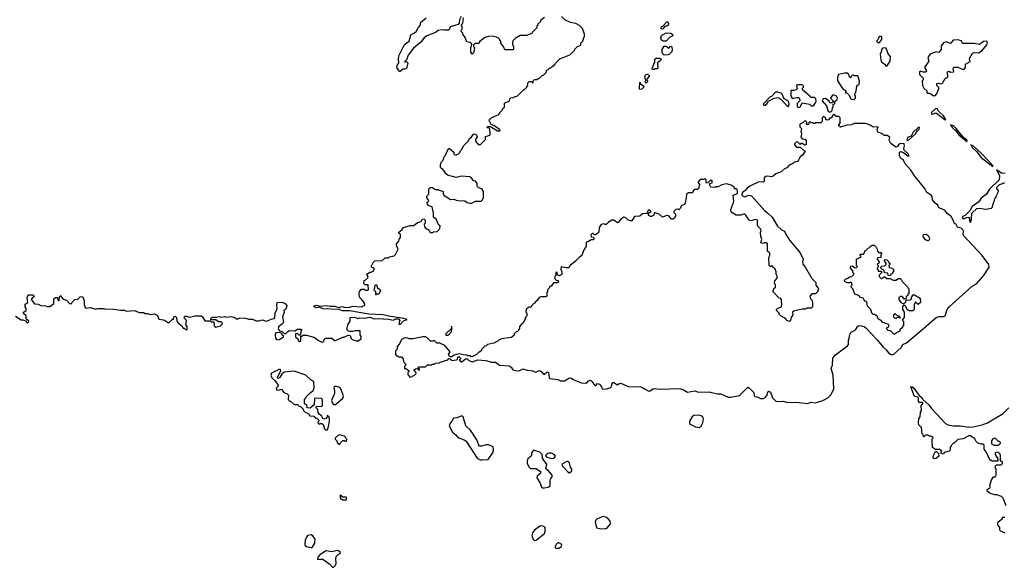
# Model space of a CAD drawing. Extents: x 2386423 to 2568864, y 578392 to 761999.
# Tile 439 of 454: x 2524219 to 2535151, y 704512 to 710595. Entities that reach past the tile are written whole.
import ezdxf

# ---------------------------------------------------------------- set-up
doc = ezdxf.new("R2010")
doc.units = 0

msp = doc.modelspace()

# ---------------------------------------------------------------- linework, layer by layer
at = {"layer": '0CON05XD'}
for points in [[(2529119, 710631), (2529102, 710595), (2529100, 710555), (2529088, 710542), (2529000, 710515), (2528985, 710480), (2528935, 710478), (2528915, 710482), (2528865, 710473), (2528835, 710451), (2528740, 710415), (2528711, 710395), (2528673, 710347), (2528593, 710277), (2528531, 710199), (2528515, 710150), (2528490, 710125), (2528495, 710122), (2528500, 710130), (2528517, 710127), (2528529, 710115), (2528515, 710053), (2528496, 710044), (2528475, 710047), (2528445, 710020), (2528435, 710020), (2528408, 710065), (2528410, 710085), (2528430, 710115), (2528424, 710155), (2528428, 710192), (2528490, 710320), (2528544, 710355), (2528560, 710425), (2528602, 710448), (2528620, 710465), (2528644, 710506), (2528670, 710535), (2528670, 710565), (2528733, 710617)], [(2528915, 708690), (2528920, 708685), (2528920, 708655), (2528931, 708641), (2528977, 708617), (2528998, 708598), (2529045, 708600), (2529053, 708593), (2529085, 708587), (2529163, 708583), (2529186, 708566), (2529215, 708557), (2529235, 708558), (2529281, 708579), (2529342, 708578), (2529355, 708590), (2529370, 708615), (2529368, 708685), (2529350, 708715), (2529315, 708728), (2529300, 708745), (2529298, 708775), (2529285, 708798), (2529257, 708807), (2529236, 708836), (2529215, 708850), (2529123, 708857), (2529065, 708842), (2528968, 708868), (2528940, 708895), (2528940, 708905), (2528915, 708940), (2528905, 708940), (2528892, 708952), (2528890, 708985), (2528903, 709017), (2528920, 709035), (2528932, 709075), (2528945, 709090), (2528980, 709165), (2528990, 709165), (2529040, 709125), (2529040, 709105), (2529052, 709092), (2529065, 709090), (2529072, 709098), (2529088, 709102), (2529110, 709125), (2529110, 709135), (2529127, 709153), (2529147, 709193), (2529200, 709245), (2529215, 709280), (2529235, 709290), (2529245, 709310), (2529263, 709327), (2529285, 709320), (2529292, 709312), (2529298, 709295), (2529280, 709265), (2529280, 709245), (2529315, 709200), (2529322, 709208), (2529335, 709210), (2529390, 709265), (2529392, 709298), (2529417, 709303), (2529437, 709313), (2529442, 709325), (2529440, 709385), (2529410, 709395), (2529412, 709408), (2529445, 709410), (2529525, 709361), (2529549, 709361), (2529552, 709365), (2529545, 709376), (2529485, 709418), (2529455, 709430), (2529430, 709475), (2529435, 709490), (2529448, 709492), (2529462, 709508), (2529538, 709542), (2529550, 709555), (2529550, 709565), (2529578, 709592), (2529582, 709608), (2529600, 709625), (2529602, 709668), (2529658, 709692), (2529660, 709715), (2529672, 709728), (2529705, 709730), (2529712, 709738), (2529745, 709750), (2529815, 709820), (2529825, 709820), (2529850, 709845), (2529850, 709855), (2529860, 709865), (2529860, 709895), (2529875, 709910), (2529905, 709910), (2529912, 709892), (2529918, 709892), (2529922, 709918), (2529935, 709930), (2529965, 709930), (2529975, 709940), (2529985, 709940), (2530025, 709980), (2530035, 709980), (2530060, 710005), (2530070, 710035), (2530085, 710040), (2530105, 710060), (2530115, 710060), (2530135, 710080), (2530145, 710080), (2530165, 710100), (2530170, 710115), (2530215, 710160), (2530327, 710203), (2530378, 710252), (2530382, 710268), (2530412, 710298), (2530448, 710312), (2530450, 710335), (2530470, 710355), (2530470, 710365), (2530480, 710375), (2530480, 710395), (2530490, 710405), (2530490, 710435), (2530467, 710497), (2530435, 710532), (2530395, 710552), (2530334, 710564), (2530270, 710595), (2530235, 710632)], [(2530045, 710620), (2530000, 710585), (2530000, 710575), (2529970, 710545), (2529970, 710535), (2529960, 710525), (2529960, 710505), (2529912, 710458), (2529905, 710440), (2529845, 710420), (2529775, 710420), (2529720, 710385), (2529695, 710360), (2529690, 710345), (2529690, 710315), (2529700, 710305), (2529700, 710265), (2529695, 710260), (2529605, 710260), (2529595, 710290), (2529560, 710335), (2529560, 710355), (2529550, 710365), (2529550, 710375), (2529530, 710395), (2529512, 710402), (2529465, 710412), (2529425, 710410), (2529385, 710397), (2529325, 710350), (2529315, 710330), (2529281, 710329), (2529258, 710315), (2529258, 710298), (2529268, 710285), (2529262, 710235), (2529255, 710220), (2529243, 710213), (2529228, 710235), (2529228, 710285), (2529240, 710315), (2529238, 710325), (2529215, 710342), (2529185, 710348), (2529166, 710396), (2529140, 710435), (2529140, 710445), (2529120, 710465), (2529120, 710475), (2529130, 710485), (2529130, 710515), (2529120, 710525), (2529140, 710555), (2529148, 710615)], [(2531355, 710490), (2531340, 710495), (2531345, 710520), (2531358, 710522), (2531405, 710570), (2531415, 710570), (2531422, 710552), (2531420, 710535), (2531405, 710522), (2531382, 710518), (2531355, 710490)], [(2531365, 710357), (2531345, 710367), (2531337, 710395), (2531345, 710420), (2531395, 710450), (2531447, 710447), (2531465, 710430), (2531470, 710415), (2531434, 710396), (2531395, 710358), (2531365, 710357)], [(2533765, 710340), (2533790, 710375), (2533790, 710405), (2533785, 710410), (2533762, 710408), (2533748, 710372), (2533730, 710355), (2533745, 710340), (2533765, 710340)], [(2534365, 709748), (2534385, 709753), (2534402, 709775), (2534422, 709825), (2534422, 709842), (2534403, 709863), (2534400, 709885), (2534425, 709890), (2534445, 709882), (2534465, 709890), (2534495, 709942), (2534525, 709960), (2534520, 710015), (2534535, 710022), (2534555, 710012), (2534590, 710015), (2534582, 710055), (2534595, 710068), (2534635, 710068), (2534695, 710043), (2534705, 710047), (2534718, 710065), (2534721, 710099), (2534771, 710129), (2534766, 710165), (2534797, 710223), (2534815, 710232), (2534865, 710226), (2534905, 710253), (2534956, 710315), (2534964, 710335), (2534957, 710355), (2534918, 710352), (2534875, 710320), (2534815, 710332), (2534685, 710330), (2534675, 710360), (2534635, 710372), (2534583, 710367), (2534555, 710330), (2534505, 710350), (2534474, 710336), (2534450, 710305), (2534450, 710265), (2534425, 710230), (2534395, 710238), (2534335, 710217), (2534325, 710208), (2534302, 710175), (2534312, 710135), (2534267, 710073), (2534267, 710055), (2534282, 710035), (2534285, 710020), (2534275, 710012), (2534255, 710012), (2534218, 710022), (2534210, 710015), (2534210, 709985), (2534250, 709945), (2534250, 709925), (2534240, 709915), (2534242, 709865), (2534258, 709835), (2534290, 709805), (2534290, 709785), (2534295, 709780), (2534325, 709780), (2534365, 709748)], [(2531375, 710200), (2531360, 710215), (2531352, 710235), (2531353, 710265), (2531375, 710300), (2531395, 710300), (2531425, 710280), (2531445, 710300), (2531460, 710295), (2531462, 710255), (2531456, 710235), (2531435, 710213), (2531415, 710203), (2531375, 710200)], [(2533845, 710080), (2533882, 710135), (2533888, 710185), (2533862, 710215), (2533838, 710278), (2533805, 710282), (2533788, 710265), (2533787, 710243), (2533772, 710215), (2533781, 710141), (2533787, 710127), (2533828, 710098), (2533832, 710082), (2533845, 710080)], [(2531265, 710040), (2531245, 710040), (2531242, 710055), (2531272, 710125), (2531270, 710155), (2531285, 710168), (2531327, 710167), (2531340, 710155), (2531335, 710142), (2531302, 710115), (2531305, 710060), (2531295, 710048), (2531275, 710048), (2531265, 710040)], [(2533485, 709710), (2533500, 709725), (2533500, 709745), (2533490, 709755), (2533490, 709765), (2533507, 709803), (2533513, 709857), (2533522, 709868), (2533540, 709875), (2533542, 709915), (2533525, 709970), (2533485, 709970), (2533475, 709980), (2533465, 709980), (2533450, 709965), (2533450, 709955), (2533435, 709950), (2533430, 709975), (2533412, 710002), (2533375, 710000), (2533310, 709985), (2533298, 709955), (2533300, 709915), (2533355, 709832), (2533387, 709807), (2533390, 709795), (2533382, 709782), (2533405, 709780), (2533425, 709760), (2533452, 709712), (2533485, 709710)], [(2531105, 709820), (2531100, 709825), (2531105, 709900), (2531112, 709882), (2531147, 709857), (2531145, 709840), (2531125, 709822), (2531105, 709820)], [(2531175, 709890), (2531160, 709905), (2531170, 709915), (2531160, 709965), (2531170, 709985), (2531185, 709988), (2531210, 709975), (2531180, 709925), (2531190, 709915), (2531190, 709905), (2531175, 709890)], [(2532755, 709632), (2532762, 709655), (2532755, 709690), (2532708, 709715), (2532680, 709775), (2532635, 709790), (2532612, 709788), (2532565, 709740), (2532552, 709738), (2532473, 709655), (2532480, 709645), (2532495, 709647), (2532515, 709662), (2532532, 709688), (2532596, 709724), (2532635, 709731), (2532671, 709711), (2532735, 709642), (2532755, 709632)], [(2532875, 709620), (2532888, 709632), (2532905, 709670), (2532987, 709657), (2533008, 709638), (2533032, 709638), (2533055, 709670), (2533062, 709695), (2533060, 709715), (2533045, 709730), (2533005, 709730), (2532982, 709762), (2532965, 709768), (2532910, 709815), (2532910, 709835), (2532920, 709845), (2532920, 709855), (2532905, 709870), (2532855, 709872), (2532844, 709866), (2532850, 709825), (2532840, 709815), (2532815, 709808), (2532785, 709810), (2532780, 709805), (2532780, 709755), (2532795, 709720), (2532845, 709732), (2532865, 709730), (2532875, 709720), (2532880, 709695), (2532850, 709665), (2532852, 709632), (2532862, 709622), (2532875, 709620)], [(2533225, 709570), (2533240, 709585), (2533243, 709617), (2533250, 709625), (2533250, 709655), (2533268, 709662), (2533270, 709685), (2533295, 709710), (2533300, 709725), (2533288, 709745), (2533255, 709760), (2533242, 709758), (2533222, 709725), (2533250, 709695), (2533250, 709685), (2533238, 709672), (2533212, 709672), (2533208, 709688), (2533165, 709720), (2533140, 709715), (2533130, 709695), (2533178, 709638), (2533195, 709580), (2533205, 709570), (2533225, 709570)], [(2534495, 709482), (2534500, 709485), (2534475, 709526), (2534420, 709580), (2534407, 709607), (2534385, 709603), (2534344, 709565), (2534340, 709555), (2534347, 709547), (2534365, 709549), (2534385, 709560), (2534398, 709558), (2534495, 709482)], [(2532965, 706332), (2533005, 706347), (2533055, 706340), (2533136, 706364), (2533192, 706395), (2533230, 706430), (2533257, 706495), (2533252, 706645), (2533230, 706725), (2533242, 706758), (2533248, 706835), (2533277, 706873), (2533409, 706971), (2533420, 706985), (2533420, 707035), (2533430, 707045), (2533432, 707085), (2533452, 707125), (2533499, 707151), (2533525, 707190), (2533545, 707198), (2533565, 707196), (2533595, 707186), (2533615, 707171), (2533739, 707039), (2533805, 706957), (2533839, 706929), (2533864, 706894), (2533885, 706878), (2533903, 706873), (2533925, 706881), (2533965, 706915), (2534005, 706955), (2534024, 706986), (2534065, 707006), (2534226, 707144), (2534395, 707286), (2534425, 707298), (2534475, 707297), (2534493, 707307), (2534515, 707374), (2534539, 707405), (2534794, 707635), (2534841, 707659), (2534919, 707751), (2534983, 707845), (2534980, 707875), (2534905, 707974), (2534699, 708199), (2534693, 708215), (2534698, 708245), (2534690, 708260), (2534670, 708280), (2534631, 708291), (2534618, 708318), (2534595, 708335), (2534589, 708351), (2534564, 708404), (2534515, 708442), (2534489, 708479), (2534425, 708506), (2534413, 708533), (2534384, 708555), (2534355, 708592), (2534348, 708628), (2534338, 708645), (2534289, 708675), (2534268, 708718), (2534155, 708860), (2534118, 708918), (2534049, 708995), (2534032, 709035), (2533997, 709057), (2533986, 709085), (2533986, 709104), (2533988, 709122), (2533998, 709132), (2534031, 709121), (2534085, 709078), (2534096, 709084), (2534085, 709103), (2534039, 709145), (2534036, 709165), (2534044, 709195), (2534038, 709215), (2534025, 709220), (2533992, 709215), (2533976, 709205), (2533964, 709186), (2533945, 709180), (2533889, 709219), (2533872, 709255), (2533878, 709285), (2533855, 709308), (2533818, 709308), (2533797, 709327), (2533748, 709345), (2533738, 709375), (2533750, 709405), (2533695, 709402), (2533662, 709422), (2533608, 709442), (2533485, 709440), (2533455, 709426), (2533403, 709423), (2533331, 709401), (2533312, 709415), (2533313, 709427), (2533328, 709445), (2533330, 709505), (2533315, 709520), (2533285, 709520), (2533265, 709540), (2533252, 709538), (2533240, 709525), (2533238, 709512), (2533225, 709500), (2533215, 709500), (2533197, 709483), (2533185, 709480), (2533170, 709485), (2533168, 709498), (2533142, 709518), (2533130, 709505), (2533130, 709465), (2533115, 709450), (2533055, 709450), (2533048, 709442), (2533035, 709440), (2533028, 709448), (2533005, 709450), (2532995, 709460), (2532982, 709448), (2532975, 709430), (2532955, 709430), (2532950, 709435), (2532960, 709445), (2532958, 709458), (2532945, 709470), (2532933, 709467), (2532918, 709452), (2532880, 709435), (2532880, 709405), (2532900, 709385), (2532897, 709363), (2532890, 709355), (2532900, 709325), (2532890, 709295), (2532905, 709270), (2532937, 709267), (2532950, 709255), (2532950, 709205), (2532935, 709200), (2532905, 709218), (2532892, 709218), (2532885, 709210), (2532855, 709238), (2532840, 709235), (2532822, 709215), (2532823, 709203), (2532845, 709180), (2532885, 709180), (2532925, 709140), (2532940, 709135), (2532911, 709089), (2532885, 709072), (2532867, 709033), (2532855, 709020), (2532825, 709014), (2532791, 708989), (2532762, 708978), (2532735, 708949), (2532705, 708936), (2532675, 708906), (2532615, 708884), (2532583, 708857), (2532565, 708850), (2532525, 708858), (2532495, 708852), (2532483, 708837), (2532483, 708797), (2532475, 708789), (2532425, 708795), (2532324, 708746), (2532296, 708725), (2532274, 708696), (2532244, 708676), (2532232, 708645), (2532265, 708626), (2532315, 708646), (2532345, 708637), (2532492, 708472), (2532527, 708447), (2532572, 708402), (2532633, 708303), (2532675, 708264), (2532712, 708245), (2532727, 708205), (2532764, 708145), (2532886, 708005), (2532917, 707935), (2532917, 707923), (2532910, 707915), (2532915, 707880), (2532944, 707844), (2533015, 707720), (2533060, 707675), (2533060, 707645), (2533086, 707606), (2533077, 707573), (2533055, 707550), (2533015, 707550), (2532990, 707525), (2533000, 707495), (2533017, 707477), (2533022, 707445), (2533020, 707405), (2533005, 707390), (2532955, 707390), (2532945, 707380), (2532905, 707380), (2532813, 707357), (2532800, 707345), (2532802, 707318), (2532783, 707287), (2532778, 707252), (2532765, 707242), (2532745, 707250), (2532718, 707278), (2532672, 707302), (2532652, 707322), (2532650, 707335), (2532620, 707365), (2532620, 707375), (2532635, 707390), (2532668, 707402), (2532680, 707415), (2532678, 707488), (2532668, 707498), (2532652, 707502), (2532580, 707575), (2532590, 707585), (2532592, 707608), (2532610, 707625), (2532610, 707655), (2532600, 707665), (2532602, 707695), (2532630, 707725), (2532630, 707745), (2532618, 707768), (2532618, 707795), (2532608, 707825), (2532580, 707845), (2532575, 707860), (2532565, 707860), (2532555, 707850), (2532540, 707865), (2532538, 707955), (2532548, 707975), (2532547, 708003), (2532522, 708025), (2532520, 708105), (2532505, 708118), (2532483, 708117), (2532465, 708108), (2532448, 708118), (2532458, 708155), (2532448, 708185), (2532442, 708235), (2532450, 708255), (2532445, 708270), (2532412, 708305), (2532410, 708365), (2532405, 708372), (2532387, 708377), (2532335, 708360), (2532317, 708367), (2532282, 708425), (2532265, 708438), (2532225, 708422), (2532175, 708422), (2532117, 708455), (2532113, 708485), (2532148, 708575), (2532140, 708645), (2532187, 708663), (2532190, 708695), (2532185, 708710), (2532175, 708720), (2532162, 708712), (2532150, 708725), (2532150, 708735), (2532117, 708757), (2532065, 708772), (2532015, 708762), (2531975, 708740), (2531945, 708740), (2531935, 708730), (2531893, 708733), (2531880, 708755), (2531880, 708775), (2531908, 708782), (2531908, 708808), (2531885, 708810), (2531858, 708782), (2531845, 708780), (2531840, 708785), (2531840, 708815), (2531825, 708830), (2531815, 708820), (2531775, 708820), (2531750, 708795), (2531750, 708785), (2531770, 708755), (2531760, 708745), (2531760, 708725), (2531745, 708710), (2531715, 708710), (2531705, 708700), (2531685, 708670), (2531645, 708670), (2531623, 708657), (2531620, 708615), (2531603, 708547), (2531562, 708528), (2531557, 708503), (2531537, 708483), (2531525, 708490), (2531505, 708488), (2531480, 708465), (2531482, 708452), (2531500, 708435), (2531500, 708415), (2531489, 708391), (2531472, 708378), (2531455, 708380), (2531427, 708417), (2531405, 708418), (2531355, 708402), (2531320, 708435), (2531275, 708450), (2531262, 708448), (2531260, 708425), (2531250, 708415), (2531235, 708408), (2531218, 708408), (2531200, 708425), (2531200, 708445), (2531230, 708465), (2531215, 708480), (2531195, 708480), (2531190, 708455), (2531177, 708443), (2531135, 708438), (2531105, 708412), (2531045, 708410), (2531015, 708360), (2530995, 708360), (2530972, 708372), (2530950, 708395), (2530925, 708400), (2530892, 708378), (2530865, 708342), (2530855, 708340), (2530815, 708368), (2530795, 708368), (2530765, 708350), (2530755, 708350), (2530750, 708335), (2530732, 708318), (2530718, 708318), (2530705, 708328), (2530675, 708318), (2530653, 708287), (2530650, 708235), (2530638, 708222), (2530605, 708202), (2530585, 708220), (2530575, 708220), (2530560, 708205), (2530562, 708182), (2530585, 708180), (2530600, 708165), (2530585, 708150), (2530565, 708150), (2530535, 708130), (2530510, 708125), (2530510, 708075), (2530490, 708055), (2530490, 708045), (2530478, 708032), (2530460, 707975), (2530430, 707955), (2530389, 707911), (2530330, 707865), (2530315, 707840), (2530285, 707838), (2530232, 707848), (2530228, 707825), (2530240, 707795), (2530240, 707765), (2530235, 707760), (2530205, 707750), (2530190, 707765), (2530188, 707788), (2530175, 707790), (2530170, 707785), (2530170, 707755), (2530160, 707745), (2530160, 707715), (2530175, 707700), (2530198, 707698), (2530202, 707678), (2530185, 707670), (2530145, 707670), (2530126, 707644), (2530100, 707625), (2530097, 707613), (2530080, 707595), (2530080, 707575), (2530070, 707565), (2530070, 707525), (2530055, 707518)], [(2534085, 709252), (2534165, 709328), (2534187, 709363), (2534205, 709380), (2534208, 709398), (2534195, 709398), (2534137, 709345), (2534118, 709302), (2534075, 709286), (2534068, 709258), (2534085, 709252)], [(2534735, 709242), (2534740, 709245), (2534735, 709256), (2534698, 709288), (2534618, 709385), (2534585, 709416), (2534555, 709428), (2534574, 709395), (2534611, 709361), (2534646, 709315), (2534735, 709242)], [(2535025, 708963), (2535022, 708975), (2534897, 709107), (2534813, 709185), (2534780, 709205), (2534795, 709174), (2534846, 709126), (2534895, 709065), (2535025, 708963)], [(2535160, 708890), (2535125, 708888), (2535063, 708927), (2535098, 708865), (2535092, 708815), (2534987, 708713), (2534952, 708658), (2534895, 708614), (2534868, 708572), (2534795, 708518), (2534767, 708473), (2534729, 708431), (2534715, 708420), (2534685, 708410), (2534685, 708390), (2534695, 708383), (2534745, 708400), (2534756, 708396), (2534763, 708385), (2534764, 708355), (2534775, 708343)], [(2524172, 707302), (2524235, 707260), (2524255, 707260), (2524288, 707248), (2524295, 707230), (2524315, 707230), (2524320, 707245), (2524292, 707272), (2524290, 707305), (2524262, 707332), (2524260, 707345), (2524278, 707352), (2524290, 707365), (2524290, 707385), (2524280, 707405), (2524280, 707435), (2524310, 707455), (2524302, 707505), (2524315, 707540), (2524365, 707538), (2524380, 707525), (2524378, 707512), (2524362, 707508), (2524348, 707485), (2524385, 707440), (2524425, 707433), (2524455, 707420), (2524505, 707418), (2524525, 707410), (2524555, 707410), (2524598, 707442), (2524600, 707495), (2524615, 707510), (2524638, 707508), (2524642, 707482), (2524658, 707472), (2524660, 707515), (2524675, 707530), (2524682, 707512), (2524702, 707492), (2524738, 707478), (2524775, 707440), (2524798, 707442), (2524802, 707458), (2524832, 707488), (2524865, 707490), (2524890, 707515), (2524915, 707520), (2524936, 707475), (2524935, 707430), (2524944, 707404), (2524955, 707392), (2525005, 707398), (2525065, 707381), (2525085, 707388), (2525155, 707388), (2525165, 707382), (2525265, 707380), (2525337, 707367), (2525383, 707367), (2525405, 707358), (2525494, 707364), (2525545, 707342), (2525595, 707342), (2525613, 707333), (2525635, 707332), (2525675, 707320), (2525716, 707326), (2525748, 707308), (2525765, 707270), (2525815, 707260), (2525847, 707247), (2525865, 707232), (2525877, 707233), (2525915, 707270), (2525925, 707270), (2525930, 707295), (2525945, 707300), (2525960, 707285), (2525963, 707253), (2525972, 707235), (2526020, 707195), (2526035, 707170), (2526045, 707170), (2526060, 707155), (2526075, 707150), (2526080, 707155), (2526080, 707185), (2526062, 707205), (2526072, 707252), (2526042, 707285), (2526055, 707302), (2526075, 707303), (2526105, 707292), (2526165, 707306), (2526234, 707304), (2526247, 707295), (2526275, 707250), (2526335, 707250), (2526345, 707240), (2526368, 707238), (2526380, 707225), (2526380, 707195), (2526395, 707180), (2526447, 707193), (2526468, 707212), (2526470, 707225), (2526455, 707240), (2526425, 707240), (2526395, 707260), (2526342, 707262), (2526340, 707275), (2526355, 707290), (2526405, 707290), (2526435, 707297), (2526465, 707292), (2526495, 707299), (2526515, 707292), (2526565, 707297), (2526602, 707292), (2526635, 707270), (2526665, 707282), (2526725, 707281), (2526765, 707268), (2526805, 707268), (2526845, 707248), (2526875, 707248), (2526915, 707260), (2526945, 707248), (2526963, 707247), (2527011, 707269), (2527044, 707276), (2527053, 707285), (2527054, 707335), (2527076, 707384), (2527073, 707427), (2527078, 707452), (2527135, 707457), (2527170, 707440), (2527184, 707415), (2527175, 707380), (2527152, 707365), (2527157, 707345), (2527137, 707293), (2527149, 707235), (2527140, 707220), (2527096, 707185), (2527089, 707165), (2527094, 707154), (2527105, 707140), (2527135, 707130), (2527155, 707110), (2527175, 707110), (2527195, 707132), (2527215, 707142), (2527275, 707140), (2527304, 707156), (2527348, 707158), (2527350, 707145), (2527340, 707135), (2527338, 707092), (2527322, 707092), (2527305, 707110), (2527280, 707105), (2527282, 707072), (2527308, 707048), (2527312, 707032), (2527325, 707020), (2527340, 707025), (2527342, 707078), (2527355, 707080), (2527365, 707090), (2527405, 707092), (2527485, 707068), (2527505, 707058), (2527535, 707030), (2527575, 707012), (2527595, 707020), (2527598, 707042), (2527613, 707057), (2527685, 707058), (2527713, 707033), (2527725, 707032), (2527805, 707068), (2527822, 707068), (2527865, 707092), (2527890, 707085), (2527900, 707055), (2527912, 707042), (2527955, 707028), (2527982, 707028), (2528010, 707055), (2528010, 707075), (2528000, 707095), (2527998, 707138), (2527945, 707140), (2527915, 707130), (2527885, 707130), (2527870, 707135), (2527853, 707155), (2527862, 707205), (2527890, 707245), (2527890, 707285), (2527935, 707289), (2527975, 707277), (2527995, 707284), (2528045, 707280), (2528105, 707290), (2528153, 707273), (2528205, 707277), (2528258, 707272), (2528315, 707269), (2528365, 707256), (2528395, 707271), (2528425, 707271), (2528439, 707255), (2528428, 707215), (2528435, 707210), (2528447, 707213), (2528482, 707248), (2528520, 707265), (2528465, 707281), (2528335, 707296), (2528255, 707316), (2528095, 707324), (2527881, 707361), (2527802, 707362), (2527765, 707375), (2527585, 707383), (2527545, 707400), (2527511, 707395), (2527487, 707405), (2527487, 707415), (2527515, 707423), (2527555, 707413), (2527625, 707420), (2527665, 707411), (2527715, 707412), (2527765, 707398), (2527795, 707410), (2527835, 707398), (2527885, 707402), (2527915, 707412), (2528015, 707407), (2528050, 707425), (2528047, 707445), (2528018, 707488), (2527993, 707513), (2527988, 707555), (2527990, 707575), (2528015, 707600), (2528045, 707600), (2528055, 707590), (2528085, 707590), (2528090, 707595), (2528088, 707648), (2528055, 707650), (2528040, 707665), (2528042, 707698), (2528055, 707700), (2528088, 707732), (2528080, 707755), (2528070, 707765), (2528105, 707790), (2528125, 707790), (2528132, 707798), (2528148, 707802), (2528150, 707815), (2528160, 707825), (2528148, 707838), (2528132, 707842), (2528122, 707855), (2528142, 707898), (2528162, 707918), (2528245, 707920), (2528275, 707950), (2528315, 707950), (2528325, 707960), (2528375, 707970), (2528390, 707985), (2528420, 708045), (2528402, 708085), (2528402, 708105), (2528430, 708135), (2528433, 708157), (2528448, 708175), (2528447, 708207), (2528430, 708225), (2528430, 708235), (2528466, 708264), (2528482, 708285), (2528555, 708310), (2528595, 708310), (2528635, 708342), (2528678, 708352), (2528688, 708375), (2528705, 708382), (2528715, 708380), (2528722, 708365), (2528720, 708335), (2528710, 708325), (2528713, 708293), (2528730, 708275), (2528753, 708263), (2528770, 708245), (2528775, 708230), (2528805, 708230), (2528813, 708237), (2528855, 708242), (2528885, 708270), (2528888, 708305), (2528870, 708315), (2528846, 708376), (2528813, 708403), (2528812, 708445), (2528797, 708517), (2528755, 708532), (2528742, 708555), (2528742, 708568), (2528755, 708570), (2528760, 708585), (2528740, 708615), (2528740, 708635), (2528760, 708655), (2528760, 708715), (2528778, 708732), (2528802, 708732), (2528835, 708710), (2528865, 708710), (2528875, 708700), (2528915, 708690)], [(2534775, 708343), (2534786, 708374), (2534791, 708445), (2534845, 708499), (2534873, 708503), (2534945, 708490), (2535007, 708503), (2535015, 708510), (2535050, 708615), (2535060, 708625), (2535060, 708635), (2535088, 708685), (2535088, 708695), (2535068, 708718), (2535068, 708735), (2535095, 708761), (2535155, 708788)], [(2534305, 708140), (2534275, 708150), (2534248, 708188), (2534252, 708208), (2534282, 708212), (2534306, 708196), (2534317, 708177), (2534320, 708155), (2534305, 708140)], [(2533935, 707100), (2533925, 707100), (2533888, 707138), (2533863, 707143), (2533842, 707162), (2533852, 707178), (2533868, 707182), (2533868, 707208), (2533802, 707232), (2533778, 707258), (2533765, 707260), (2533752, 707272), (2533735, 707310), (2533725, 707310), (2533715, 707320), (2533695, 707320), (2533680, 707335), (2533670, 707375), (2533633, 707413), (2533625, 707460), (2533605, 707470), (2533590, 707485), (2533585, 707500), (2533555, 707510), (2533535, 707530), (2533490, 707545), (2533470, 707605), (2533450, 707625), (2533450, 707635), (2533460, 707645), (2533458, 707668), (2533445, 707680), (2533435, 707670), (2533405, 707670), (2533380, 707685), (2533378, 707702), (2533392, 707718), (2533405, 707720), (2533435, 707740), (2533458, 707742), (2533480, 707765), (2533480, 707775), (2533470, 707785), (2533470, 707805), (2533443, 707833), (2533443, 707847), (2533452, 707858), (2533465, 707860), (2533495, 707840), (2533508, 707842), (2533520, 707855), (2533510, 707865), (2533510, 707935), (2533548, 707952), (2533560, 707965), (2533550, 707975), (2533550, 707985), (2533555, 707990), (2533588, 707992), (2533600, 708005), (2533602, 708028), (2533615, 708030), (2533660, 708075), (2533685, 708090), (2533705, 708090), (2533728, 708068), (2533740, 708045), (2533742, 708022), (2533755, 708010), (2533778, 708008), (2533790, 707995), (2533780, 707985), (2533778, 707952), (2533745, 707950), (2533740, 707945), (2533740, 707935), (2533760, 707905), (2533758, 707892), (2533740, 707875), (2533750, 707865), (2533750, 707845), (2533740, 707835), (2533740, 707825), (2533750, 707815), (2533752, 707802), (2533785, 707800), (2533790, 707795), (2533788, 707782), (2533762, 707758), (2533762, 707742), (2533785, 707720), (2533795, 707720), (2533812, 707738), (2533825, 707740), (2533845, 707720), (2533885, 707720), (2533915, 707700), (2533945, 707700), (2533975, 707720), (2533995, 707720), (2534010, 707705), (2534012, 707692), (2534080, 707625), (2534080, 707615), (2534090, 707605), (2534090, 707555), (2534080, 707545), (2534078, 707532), (2534060, 707515), (2534058, 707492), (2534042, 707492), (2534015, 707520), (2533995, 707520), (2533980, 707505), (2533980, 707485), (2534002, 707452), (2534035, 707440), (2534058, 707462), (2534062, 707478), (2534108, 707482), (2534120, 707495), (2534120, 707515), (2534130, 707525), (2534132, 707538), (2534155, 707540), (2534215, 707500), (2534220, 707455), (2534195, 707430), (2534168, 707458), (2534162, 707458), (2534160, 707445), (2534150, 707435), (2534150, 707375), (2534135, 707360), (2534095, 707360), (2534088, 707368), (2534072, 707372), (2534058, 707408), (2534045, 707420), (2534035, 707420), (2534022, 707408), (2534020, 707375), (2534040, 707345), (2534040, 707285), (2534020, 707265), (2534020, 707255), (2534030, 707245), (2534030, 707195), (2534020, 707185), (2534020, 707175), (2533992, 707148), (2533990, 707135), (2533952, 707118), (2533935, 707100)], [(2533885, 707750), (2533862, 707752), (2533858, 707778), (2533822, 707782), (2533818, 707808), (2533808, 707818), (2533792, 707822), (2533780, 707835), (2533780, 707845), (2533792, 707858), (2533825, 707860), (2533840, 707875), (2533840, 707885), (2533820, 707915), (2533825, 707930), (2533848, 707928), (2533870, 707905), (2533870, 707895), (2533880, 707885), (2533880, 707875), (2533870, 707865), (2533872, 707842), (2533895, 707840), (2533920, 707825), (2533920, 707795), (2533910, 707785), (2533908, 707772), (2533892, 707768), (2533885, 707750)], [(2528175, 707540), (2528185, 707550), (2528205, 707550), (2528218, 707562), (2528220, 707575), (2528230, 707585), (2528218, 707598), (2528205, 707600), (2528192, 707612), (2528190, 707635), (2528175, 707650), (2528160, 707635), (2528160, 707615), (2528150, 707595), (2528170, 707575), (2528170, 707545), (2528175, 707540)], [(2530055, 707518), (2530005, 707518), (2529985, 707508), (2529966, 707474), (2529940, 707455), (2529940, 707445), (2529922, 707438), (2529902, 707418), (2529898, 707402), (2529875, 707400), (2529842, 707378), (2529840, 707345), (2529850, 707335), (2529850, 707305), (2529840, 707295), (2529820, 707245), (2529770, 707185), (2529770, 707165), (2529760, 707155), (2529758, 707142), (2529745, 707130), (2529732, 707128), (2529710, 707105), (2529708, 707092), (2529680, 707065), (2529565, 707050), (2529558, 707042), (2529542, 707038), (2529528, 707022), (2529515, 707020), (2529485, 707000), (2529413, 706987), (2529398, 706972), (2529382, 706968), (2529350, 706935), (2529348, 706922), (2529325, 706900), (2529315, 706900), (2529285, 706870), (2529275, 706870), (2529247, 706853), (2529235, 706850), (2529215, 706860), (2529195, 706860), (2529185, 706870), (2529145, 706871), (2529095, 706882), (2529043, 706867), (2529015, 706850), (2528995, 706850), (2528980, 706875), (2529000, 706905), (2528938, 706975), (2528885, 707002), (2528845, 707000), (2528840, 707015), (2528825, 707030), (2528805, 707022), (2528780, 707025), (2528740, 707065), (2528722, 707072), (2528695, 707072), (2528585, 707048), (2528545, 707048), (2528525, 707057), (2528495, 707060), (2528464, 707046), (2528454, 707036), (2528437, 706993), (2528410, 706965), (2528410, 706935), (2528390, 706915), (2528390, 706875), (2528402, 706862), (2528415, 706860), (2528425, 706850), (2528458, 706848), (2528478, 706828), (2528480, 706795), (2528510, 706765), (2528490, 706745), (2528492, 706722), (2528505, 706720), (2528538, 706698), (2528540, 706685), (2528530, 706675), (2528530, 706655), (2528540, 706645), (2528542, 706632), (2528555, 706620), (2528562, 706628), (2528578, 706632), (2528582, 706638), (2528598, 706642), (2528620, 706665), (2528618, 706678), (2528600, 706695), (2528600, 706705), (2528612, 706718), (2528640, 706720), (2528642, 706712), (2528658, 706702), (2528658, 706718), (2528640, 706720), (2528645, 706740), (2528725, 706740), (2528745, 706760), (2528795, 706760), (2528802, 706768), (2528825, 706770), (2528835, 706780), (2528877, 706783), (2528888, 706792), (2528972, 706818), (2528985, 706830), (2528998, 706828), (2529015, 706810), (2529072, 706818), (2529080, 706825), (2529083, 706847), (2529095, 706852), (2529112, 706835), (2529112, 706825), (2529100, 706815), (2529115, 706793), (2529126, 706794), (2529175, 706830), (2529188, 706828), (2529205, 706808), (2529245, 706794), (2529305, 706818), (2529395, 706810), (2529455, 706792), (2529500, 706790), (2529545, 706758), (2529655, 706748), (2529675, 706734), (2529695, 706707), (2529725, 706697), (2529765, 706694), (2529805, 706716), (2529855, 706700), (2529915, 706694), (2529945, 706679), (2529995, 706698), (2530014, 706685), (2530035, 706657), (2530045, 706658), (2530075, 706684), (2530090, 706675), (2530098, 706618), (2530105, 706610), (2530195, 706598), (2530225, 706582), (2530266, 706584), (2530325, 706618), (2530345, 706613), (2530373, 706593), (2530455, 706562), (2530505, 706558), (2530523, 706567), (2530535, 706582), (2530555, 706589), (2530570, 706575), (2530603, 706533), (2530615, 706532), (2530635, 706552), (2530655, 706548), (2530680, 706515), (2530682, 706502), (2530695, 706490), (2530735, 706493), (2530775, 706507), (2530788, 706522), (2530798, 706555), (2530805, 706564), (2530815, 706564), (2530855, 706539), (2530875, 706555), (2530895, 706556), (2530975, 706522), (2531115, 706517), (2531205, 706467), (2531219, 706471), (2531248, 706495), (2531265, 706499), (2531335, 706489), (2531548, 706498), (2531588, 706485), (2531635, 706458), (2531715, 706473), (2531755, 706458), (2531875, 706462), (2531965, 706438), (2532005, 706437), (2532085, 706402), (2532115, 706402), (2532211, 706419), (2532305, 706512), (2532323, 706503), (2532365, 706458), (2532378, 706408), (2532405, 706407), (2532445, 706388), (2532475, 706388), (2532499, 706401), (2532518, 706425), (2532525, 706460), (2532535, 706470), (2532555, 706458), (2532578, 706395), (2532615, 706358), (2532645, 706352), (2532695, 706358), (2532745, 706342), (2532845, 706347), (2532965, 706332)], [(2533995, 707280), (2534000, 707285), (2533990, 707290), (2533988, 707298), (2533952, 707312), (2533935, 707330), (2533920, 707315), (2533920, 707295), (2533935, 707280), (2533955, 707280), (2533965, 707290), (2533990, 707290), (2533995, 707280)], [(2528975, 707090), (2529010, 707125), (2529020, 707165), (2529015, 707190), (2529008, 707162), (2528950, 707105), (2528952, 707092), (2528975, 707090)], [(2527075, 707038), (2527105, 707042), (2527150, 707075), (2527135, 707090), (2527128, 707108), (2527105, 707120), (2527072, 707118), (2527057, 707105), (2527054, 707095), (2527058, 707058), (2527075, 707038)], [(2527635, 706040), (2527648, 706075), (2527658, 706135), (2527658, 706165), (2527650, 706185), (2527633, 706197), (2527630, 706175), (2527620, 706165), (2527605, 706158), (2527583, 706163), (2527570, 706195), (2527543, 706213), (2527533, 706233), (2527530, 706265), (2527510, 706285), (2527515, 706300), (2527565, 706298), (2527580, 706305), (2527580, 706375), (2527565, 706390), (2527492, 706388), (2527490, 706315), (2527445, 706280), (2527412, 706282), (2527408, 706318), (2527392, 706322), (2527380, 706335), (2527380, 706375), (2527397, 706393), (2527400, 706405), (2527442, 706448), (2527478, 706475), (2527488, 706505), (2527483, 706573), (2527453, 706593), (2527396, 706646), (2527265, 706690), (2527155, 706680), (2527131, 706659), (2527105, 706617), (2527085, 706610), (2527082, 706625), (2527117, 706695), (2527115, 706708), (2527095, 706710), (2527015, 706670), (2527006, 706644), (2527018, 706618), (2527057, 706585), (2527087, 706535), (2527087, 706523), (2527068, 706502), (2527075, 706482), (2527095, 706478), (2527125, 706490), (2527152, 706452), (2527188, 706438), (2527202, 706425), (2527200, 706375), (2527210, 706365), (2527230, 706355), (2527265, 706320), (2527305, 706320), (2527323, 706303), (2527338, 706298), (2527368, 706268), (2527370, 706255), (2527390, 706235), (2527425, 706220), (2527440, 706195), (2527485, 706190), (2527505, 706170), (2527518, 706168), (2527540, 706145), (2527540, 706135), (2527530, 706125), (2527532, 706112), (2527545, 706102), (2527555, 706110), (2527575, 706110), (2527587, 706097), (2527605, 706050), (2527615, 706040), (2527635, 706040)], [(2527705, 706320), (2527725, 706322), (2527805, 706392), (2527813, 706415), (2527786, 706496), (2527775, 706508), (2527735, 706522), (2527718, 706522), (2527708, 706512), (2527716, 706465), (2527713, 706443), (2527682, 706365), (2527687, 706337), (2527705, 706320)], [(2535045, 705518), (2535055, 705520), (2535062, 705535), (2535060, 705605), (2535050, 705615), (2535052, 705638), (2535065, 705650), (2535115, 705650), (2535130, 705665), (2535130, 705675), (2535110, 705695), (2535108, 705755), (2535100, 705775), (2535075, 705790), (2535050, 705785), (2535050, 705765), (2535080, 705715), (2535078, 705692), (2535015, 705690), (2535005, 705700), (2534995, 705700), (2534950, 705795), (2534928, 705825), (2534928, 705868), (2534915, 705880), (2534895, 705880), (2534855, 705892), (2534838, 705908), (2534825, 705938), (2534775, 705972), (2534755, 705972), (2534695, 705938), (2534635, 705930), (2534595, 705890), (2534585, 705890), (2534560, 705865), (2534560, 705855), (2534550, 705845), (2534548, 705812), (2534537, 705803), (2534482, 705788), (2534475, 705770), (2534450, 705775), (2534450, 705795), (2534458, 705808), (2534445, 705810), (2534435, 705820), (2534385, 705820), (2534352, 705842), (2534348, 705905), (2534350, 705935), (2534360, 705945), (2534358, 705958), (2534345, 705960), (2534335, 705970), (2534315, 705970), (2534305, 705980), (2534275, 705980), (2534258, 705962), (2534252, 705962), (2534250, 705985), (2534240, 705995), (2534232, 706065), (2534202, 706095), (2534198, 706115), (2534202, 706165), (2534218, 706185), (2534220, 706235), (2534230, 706255), (2534226, 706305), (2534250, 706335), (2534242, 706342), (2534205, 706343), (2534198, 706355), (2534197, 706387), (2534190, 706400), (2534155, 706408), (2534112, 706515), (2534125, 706520), (2534145, 706502), (2534205, 706420), (2534235, 706398), (2534247, 706377), (2534315, 706313), (2534344, 706275), (2534499, 706109), (2534524, 706094), (2534585, 706083), (2534665, 706083), (2534755, 706068), (2534805, 706072), (2534906, 706094), (2534963, 706117), (2535138, 706222), (2535201, 706285)], [(2529355, 705704), (2529419, 705711), (2529475, 705790), (2529480, 705815), (2529475, 705850), (2529425, 705872), (2529395, 705872), (2529345, 705858), (2529325, 705858), (2529315, 705870), (2529296, 705926), (2529224, 706035), (2529171, 706085), (2529143, 706183), (2529132, 706192), (2529115, 706192), (2529075, 706173), (2529035, 706170), (2529018, 706135), (2528994, 706106), (2528989, 706085), (2529024, 706014), (2529063, 705985), (2529085, 705953), (2529155, 705928), (2529175, 705914), (2529300, 705725), (2529332, 705705), (2529355, 705704)], [(2531765, 706064), (2531785, 706079), (2531804, 706115), (2531812, 706162), (2531809, 706175), (2531795, 706189), (2531755, 706202), (2531705, 706198), (2531689, 706191), (2531657, 706135), (2531656, 706106), (2531724, 706074), (2531765, 706064)], [(2527775, 705880), (2527780, 705895), (2527805, 705920), (2527825, 705920), (2527835, 705910), (2527848, 705912), (2527850, 705935), (2527840, 705945), (2527838, 705958), (2527825, 705970), (2527768, 705982), (2527750, 705975), (2527722, 705948), (2527720, 705935), (2527740, 705915), (2527745, 705900), (2527765, 705880), (2527775, 705880)], [(2535085, 705870), (2535108, 705892), (2535108, 705898), (2535098, 705908), (2535085, 705910), (2535048, 705948), (2535025, 705940), (2535010, 705915), (2535010, 705885), (2535035, 705870), (2535085, 705870)], [(2530024, 705394), (2530045, 705394), (2530088, 705402), (2530110, 705415), (2530110, 705485), (2530115, 705500), (2530130, 705515), (2530130, 705535), (2530086, 705586), (2530062, 705605), (2530072, 705655), (2530022, 705725), (2530020, 705765), (2529995, 705790), (2529925, 705814), (2529901, 705785), (2529902, 705755), (2529898, 705745), (2529862, 705718), (2529854, 705695), (2529854, 705665), (2529874, 705624), (2529890, 705610), (2529955, 705608), (2530000, 705575), (2530000, 705555), (2529963, 705525), (2529962, 705505), (2529998, 705445), (2530013, 705403), (2530024, 705394)], [(2530125, 705720), (2530145, 705723), (2530162, 705735), (2530167, 705747), (2530154, 705764), (2530125, 705778), (2530095, 705780), (2530075, 705773), (2530058, 705755), (2530070, 705735), (2530125, 705720)], [(2534375, 705718), (2534360, 705725), (2534360, 705745), (2534385, 705800), (2534398, 705798), (2534420, 705775), (2534422, 705748), (2534395, 705722), (2534375, 705718)], [(2530325, 705563), (2530345, 705578), (2530352, 705595), (2530336, 705626), (2530324, 705674), (2530307, 705687), (2530295, 705688), (2530247, 705663), (2530240, 705645), (2530244, 705634), (2530304, 705574), (2530325, 705563)], [(2535170, 705195), (2535138, 705278), (2535118, 705298), (2535067, 705317), (2535045, 705318), (2534995, 705332), (2534963, 705353), (2534962, 705375), (2534992, 705398), (2534993, 705435), (2535008, 705485), (2535030, 705515), (2535045, 705518)], [(2527845, 705260), (2527850, 705265), (2527845, 705290), (2527805, 705290), (2527785, 705310), (2527772, 705308), (2527785, 705270), (2527795, 705270), (2527805, 705260), (2527845, 705260)], [(2529935, 704811), (2529955, 704814), (2530045, 704888), (2530054, 704915), (2530052, 704955), (2530045, 704962), (2530015, 704972), (2529995, 704970), (2529933, 704925), (2529913, 704895), (2529904, 704865), (2529915, 704828), (2529935, 704811)], [(2530675, 704938), (2530725, 704942), (2530747, 704955), (2530779, 704995), (2530776, 705025), (2530756, 705046), (2530725, 705068), (2530695, 705077), (2530625, 705047), (2530614, 705036), (2530608, 705015), (2530622, 704952), (2530675, 704938)], [(2535155, 704890), (2535145, 704900), (2535115, 704910), (2535100, 704925), (2535100, 704955), (2535080, 704985), (2535080, 705015), (2535130, 705055), (2535132, 705068), (2535155, 705070)], [(2527455, 704730), (2527465, 704732), (2527495, 704780), (2527500, 704825), (2527473, 704863), (2527455, 704872), (2527416, 704864), (2527402, 704848), (2527390, 704815), (2527384, 704765), (2527387, 704755), (2527404, 704744), (2527455, 704730)], [(2530173, 704723), (2530205, 704723), (2530236, 704744), (2530237, 704765), (2530205, 704783), (2530195, 704783), (2530174, 704766), (2530160, 704735), (2530173, 704723)], [(2527692, 704512), (2527705, 704512), (2527727, 704535), (2527733, 704555), (2527730, 704615), (2527736, 704634), (2527755, 704653), (2527778, 704665), (2527782, 704675), (2527775, 704687), (2527745, 704700), (2527685, 704682), (2527623, 704693), (2527555, 704653), (2527528, 704625), (2527525, 704602), (2527585, 704604), (2527662, 704545), (2527692, 704512)]]:
    msp.add_lwpolyline(points, dxfattribs=at)

doc.saveas('drawing.dxf')
